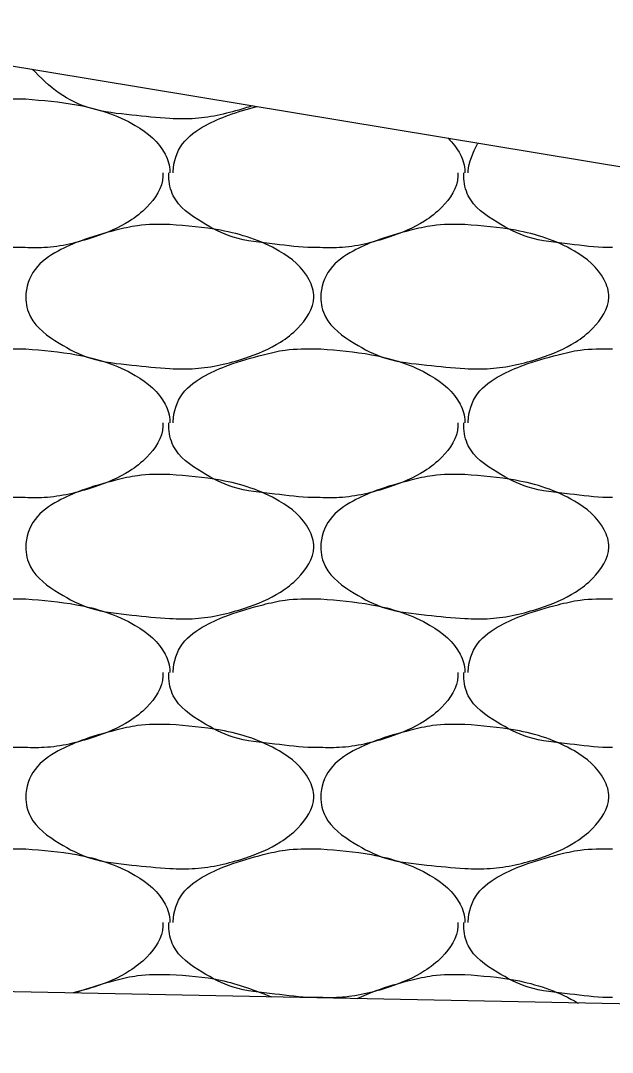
# Model space of a CAD drawing. Extents: x 1364961 to 1365294, y 367927 to 368034.
# Drawn here: x 1365066.455 to 1365067.482, y 367997.144 to 367998.936 of the extents above; entities that cross this region are included whole.
import ezdxf

# ---------------------------------------------------------------- set-up
doc = ezdxf.new("R2010")
doc.units = 0
doc.layers.add('Default', color=7, linetype='Continuous')

msp = doc.modelspace()

# ---------------------------------------------------------------- linework, layer by layer
at = {"layer": 'Default'}
for p, q in [((1365065.9662, 367998.9357), (1365084.7491, 367995.8256)), ((1365066.4582, 367998.7997), (1365066.4642, 367998.7997)), ((1365066.4582, 367998.3657), (1365066.4642, 367998.3657)), ((1365066.9702, 367998.3657), (1365066.9762, 367998.3657)), ((1365066.4582, 367997.9317), (1365066.4642, 367997.9317)), ((1365066.9702, 367997.9317), (1365066.9762, 367997.9317)), ((1365066.4582, 367997.4977), (1365066.4642, 367997.4977)), ((1365066.9702, 367997.4977), (1365066.9762, 367997.4977)), ((1365077.4832, 367997.0287), (1365056.9752, 367997.4387))]:
    msp.add_line(p, q, dxfattribs=at)
for points in [[(1365066.8572, 367998.7877), (1365066.8442, 367998.7837), (1365066.7582, 367998.7657), (1365066.7142, 367998.7657), (1365066.6482, 367998.7717), (1365066.5762, 367998.7837), (1365066.5222, 367998.8097), (1365066.4752, 367998.8517)], [(1365066.2102, 367998.6917), (1365066.2242, 367998.7217), (1365066.2642, 367998.7537), (1365066.3042, 367998.7717), (1365066.3642, 367998.7897), (1365066.4022, 367998.7977), (1365066.4582, 367998.7997)], [(1365066.4642, 367998.7997), (1365066.5522, 367998.7897), (1365066.6542, 367998.7537), (1365066.7062, 367998.7037), (1365066.7142, 367998.6737), (1365066.7142, 367998.6717)], [(1365066.7202, 367998.6717), (1365066.7202, 367998.6737), (1365066.7362, 367998.7217), (1365066.7762, 367998.7537), (1365066.8162, 367998.7717), (1365066.8652, 367998.7867)], [(1365067.1972, 367998.7317), (1365067.2182, 367998.7037), (1365067.2262, 367998.6737), (1365067.2262, 367998.6717)], [(1365067.2322, 367998.6717), (1365067.2322, 367998.6737), (1365067.2482, 367998.7217), (1365067.2492, 367998.7237)], [(1365066.7022, 367998.6717), (1365066.7022, 367998.6657), (1365066.6742, 367998.6117), (1365066.6442, 367998.5877), (1365066.5822, 367998.5597), (1365066.4962, 367998.5417), (1365066.4582, 367998.5417)], [(1365066.9702, 367998.5417), (1365066.9622, 367998.5417), (1365066.8962, 367998.5477), (1365066.8242, 367998.5597), (1365066.7702, 367998.5857), (1365066.7202, 367998.6317), (1365066.7122, 367998.6657), (1365066.7122, 367998.6717)], [(1365067.2142, 367998.6717), (1365067.2142, 367998.6657), (1365067.1862, 367998.6117), (1365067.1562, 367998.5877), (1365067.0942, 367998.5597), (1365067.0082, 367998.5417), (1365066.9702, 367998.5417)], [(1365067.4822, 367998.5417), (1365067.4742, 367998.5417), (1365067.4082, 367998.5477), (1365067.3362, 367998.5597), (1365067.2822, 367998.5857), (1365067.2322, 367998.6317), (1365067.2242, 367998.6657), (1365067.2242, 367998.6717)], [(1365066.4582, 367998.5417), (1365066.4502, 367998.5417), (1365066.3842, 367998.5477), (1365066.3122, 367998.5597), (1365066.2582, 367998.5857), (1365066.2512, 367998.5907)], [(1365066.7142, 367998.5817), (1365066.8022, 367998.5717), (1365066.9042, 367998.5357), (1365066.9562, 367998.4857), (1365066.9642, 367998.4557), (1365066.9362, 367998.4017), (1365066.9062, 367998.3777), (1365066.8442, 367998.3497), (1365066.7582, 367998.3317), (1365066.7142, 367998.3317), (1365066.6482, 367998.3377), (1365066.5762, 367998.3497), (1365066.5222, 367998.3757), (1365066.4722, 367998.4217), (1365066.4642, 367998.4557), (1365066.4802, 367998.5037), (1365066.5202, 367998.5357), (1365066.5602, 367998.5537), (1365066.6202, 367998.5717), (1365066.6582, 367998.5797), (1365066.7142, 367998.5817)], [(1365067.2262, 367998.5817), (1365067.3142, 367998.5717), (1365067.4162, 367998.5357), (1365067.4682, 367998.4857), (1365067.4762, 367998.4557), (1365067.4482, 367998.4017), (1365067.4182, 367998.3777), (1365067.3562, 367998.3497), (1365067.2702, 367998.3317), (1365067.2262, 367998.3317), (1365067.1602, 367998.3377), (1365067.0882, 367998.3497), (1365067.0342, 367998.3757), (1365066.9842, 367998.4217), (1365066.9762, 367998.4557), (1365066.9922, 367998.5037), (1365067.0322, 367998.5357), (1365067.0722, 367998.5537), (1365067.1322, 367998.5717), (1365067.1702, 367998.5797), (1365067.2262, 367998.5817)], [(1365066.2082, 367998.2377), (1365066.2082, 367998.2397), (1365066.2242, 367998.2877), (1365066.2642, 367998.3197), (1365066.3042, 367998.3377), (1365066.3642, 367998.3557), (1365066.4022, 367998.3637), (1365066.4582, 367998.3657)], [(1365066.4642, 367998.3657), (1365066.5522, 367998.3557), (1365066.6542, 367998.3197), (1365066.7062, 367998.2697), (1365066.7142, 367998.2397), (1365066.7142, 367998.2377)], [(1365066.7202, 367998.2377), (1365066.7202, 367998.2397), (1365066.7362, 367998.2877), (1365066.7762, 367998.3197), (1365066.8162, 367998.3377), (1365066.8762, 367998.3557), (1365066.9142, 367998.3637), (1365066.9702, 367998.3657)], [(1365066.9762, 367998.3657), (1365067.0642, 367998.3557), (1365067.1662, 367998.3197), (1365067.2182, 367998.2697), (1365067.2262, 367998.2397), (1365067.2262, 367998.2377)], [(1365067.2322, 367998.2377), (1365067.2322, 367998.2397), (1365067.2482, 367998.2877), (1365067.2882, 367998.3197), (1365067.3282, 367998.3377), (1365067.3882, 367998.3557), (1365067.4262, 367998.3637), (1365067.4822, 367998.3657)], [(1365066.4582, 367998.1077), (1365066.4502, 367998.1077), (1365066.3842, 367998.1137), (1365066.3122, 367998.1257), (1365066.2582, 367998.1517), (1365066.2082, 367998.1977), (1365066.2002, 367998.2317), (1365066.2002, 367998.2377)], [(1365066.7022, 367998.2377), (1365066.7022, 367998.2317), (1365066.6742, 367998.1777), (1365066.6442, 367998.1537), (1365066.5822, 367998.1257), (1365066.4962, 367998.1077), (1365066.4582, 367998.1077)], [(1365066.9702, 367998.1077), (1365066.9622, 367998.1077), (1365066.8962, 367998.1137), (1365066.8242, 367998.1257), (1365066.7702, 367998.1517), (1365066.7202, 367998.1977), (1365066.7122, 367998.2317), (1365066.7122, 367998.2377)], [(1365067.2142, 367998.2377), (1365067.2142, 367998.2317), (1365067.1862, 367998.1777), (1365067.1562, 367998.1537), (1365067.0942, 367998.1257), (1365067.0082, 367998.1077), (1365066.9702, 367998.1077)], [(1365067.4822, 367998.1077), (1365067.4742, 367998.1077), (1365067.4082, 367998.1137), (1365067.3362, 367998.1257), (1365067.2822, 367998.1517), (1365067.2322, 367998.1977), (1365067.2242, 367998.2317), (1365067.2242, 367998.2377)], [(1365066.7142, 367998.1477), (1365066.8022, 367998.1377), (1365066.9042, 367998.1017), (1365066.9562, 367998.0517), (1365066.9642, 367998.0217), (1365066.9362, 367997.9677), (1365066.9062, 367997.9437), (1365066.8442, 367997.9157), (1365066.7582, 367997.8977), (1365066.7142, 367997.8977), (1365066.6482, 367997.9037), (1365066.5762, 367997.9157), (1365066.5222, 367997.9417), (1365066.4722, 367997.9877), (1365066.4642, 367998.0217), (1365066.4802, 367998.0697), (1365066.5202, 367998.1017), (1365066.5602, 367998.1197), (1365066.6202, 367998.1377), (1365066.6582, 367998.1457), (1365066.7142, 367998.1477)], [(1365067.2262, 367998.1477), (1365067.3142, 367998.1377), (1365067.4162, 367998.1017), (1365067.4682, 367998.0517), (1365067.4762, 367998.0217), (1365067.4482, 367997.9677), (1365067.4182, 367997.9437), (1365067.3562, 367997.9157), (1365067.2702, 367997.8977), (1365067.2262, 367997.8977), (1365067.1602, 367997.9037), (1365067.0882, 367997.9157), (1365067.0342, 367997.9417), (1365066.9842, 367997.9877), (1365066.9762, 367998.0217), (1365066.9922, 367998.0697), (1365067.0322, 367998.1017), (1365067.0722, 367998.1197), (1365067.1322, 367998.1377), (1365067.1702, 367998.1457), (1365067.2262, 367998.1477)], [(1365066.2082, 367997.8037), (1365066.2082, 367997.8057), (1365066.2242, 367997.8537), (1365066.2642, 367997.8857), (1365066.3042, 367997.9037), (1365066.3642, 367997.9217), (1365066.4022, 367997.9297), (1365066.4582, 367997.9317)], [(1365066.4642, 367997.9317), (1365066.5522, 367997.9217), (1365066.6542, 367997.8857), (1365066.7062, 367997.8357), (1365066.7142, 367997.8057), (1365066.7142, 367997.8037)], [(1365066.7202, 367997.8037), (1365066.7202, 367997.8057), (1365066.7362, 367997.8537), (1365066.7762, 367997.8857), (1365066.8162, 367997.9037), (1365066.8762, 367997.9217), (1365066.9142, 367997.9297), (1365066.9702, 367997.9317)], [(1365066.9762, 367997.9317), (1365067.0642, 367997.9217), (1365067.1662, 367997.8857), (1365067.2182, 367997.8357), (1365067.2262, 367997.8057), (1365067.2262, 367997.8037)], [(1365067.2322, 367997.8037), (1365067.2322, 367997.8057), (1365067.2482, 367997.8537), (1365067.2882, 367997.8857), (1365067.3282, 367997.9037), (1365067.3882, 367997.9217), (1365067.4262, 367997.9297), (1365067.4822, 367997.9317)], [(1365066.4582, 367997.6737), (1365066.4502, 367997.6737), (1365066.3842, 367997.6797), (1365066.3122, 367997.6917), (1365066.2582, 367997.7177), (1365066.2082, 367997.7637), (1365066.2002, 367997.7977), (1365066.2002, 367997.8037)], [(1365066.7022, 367997.8037), (1365066.7022, 367997.7977), (1365066.6742, 367997.7437), (1365066.6442, 367997.7197), (1365066.5822, 367997.6917), (1365066.4962, 367997.6737), (1365066.4582, 367997.6737)], [(1365066.9702, 367997.6737), (1365066.9622, 367997.6737), (1365066.8962, 367997.6797), (1365066.8242, 367997.6917), (1365066.7702, 367997.7177), (1365066.7202, 367997.7637), (1365066.7122, 367997.7977), (1365066.7122, 367997.8037)], [(1365067.2142, 367997.8037), (1365067.2142, 367997.7977), (1365067.1862, 367997.7437), (1365067.1562, 367997.7197), (1365067.0942, 367997.6917), (1365067.0082, 367997.6737), (1365066.9702, 367997.6737)], [(1365067.4822, 367997.6737), (1365067.4742, 367997.6737), (1365067.4082, 367997.6797), (1365067.3362, 367997.6917), (1365067.2822, 367997.7177), (1365067.2322, 367997.7637), (1365067.2242, 367997.7977), (1365067.2242, 367997.8037)], [(1365066.7142, 367997.7137), (1365066.8022, 367997.7037), (1365066.9042, 367997.6677), (1365066.9562, 367997.6177), (1365066.9642, 367997.5877), (1365066.9362, 367997.5337), (1365066.9062, 367997.5097), (1365066.8442, 367997.4817), (1365066.7582, 367997.4637), (1365066.7142, 367997.4637), (1365066.6482, 367997.4697), (1365066.5762, 367997.4817), (1365066.5222, 367997.5077), (1365066.4722, 367997.5537), (1365066.4642, 367997.5877), (1365066.4802, 367997.6357), (1365066.5202, 367997.6677), (1365066.5602, 367997.6857), (1365066.6202, 367997.7037), (1365066.6582, 367997.7117), (1365066.7142, 367997.7137)], [(1365067.2262, 367997.7137), (1365067.3142, 367997.7037), (1365067.4162, 367997.6677), (1365067.4682, 367997.6177), (1365067.4762, 367997.5877), (1365067.4482, 367997.5337), (1365067.4182, 367997.5097), (1365067.3562, 367997.4817), (1365067.2702, 367997.4637), (1365067.2262, 367997.4637), (1365067.1602, 367997.4697), (1365067.0882, 367997.4817), (1365067.0342, 367997.5077), (1365066.9842, 367997.5537), (1365066.9762, 367997.5877), (1365066.9922, 367997.6357), (1365067.0322, 367997.6677), (1365067.0722, 367997.6857), (1365067.1322, 367997.7037), (1365067.1702, 367997.7117), (1365067.2262, 367997.7137)], [(1365066.2082, 367997.3697), (1365066.2082, 367997.3717), (1365066.2242, 367997.4197), (1365066.2642, 367997.4517), (1365066.3042, 367997.4697), (1365066.3642, 367997.4877), (1365066.4022, 367997.4957), (1365066.4582, 367997.4977)], [(1365066.4642, 367997.4977), (1365066.5522, 367997.4877), (1365066.6542, 367997.4517), (1365066.7062, 367997.4017), (1365066.7142, 367997.3717), (1365066.7142, 367997.3697)], [(1365066.7202, 367997.3697), (1365066.7202, 367997.3717), (1365066.7362, 367997.4197), (1365066.7762, 367997.4517), (1365066.8162, 367997.4697), (1365066.8762, 367997.4877), (1365066.9142, 367997.4957), (1365066.9702, 367997.4977)], [(1365066.9762, 367997.4977), (1365067.0642, 367997.4877), (1365067.1662, 367997.4517), (1365067.2182, 367997.4017), (1365067.2262, 367997.3717), (1365067.2262, 367997.3697)], [(1365067.2322, 367997.3697), (1365067.2322, 367997.3717), (1365067.2482, 367997.4197), (1365067.2882, 367997.4517), (1365067.3282, 367997.4697), (1365067.3882, 367997.4877), (1365067.4262, 367997.4957), (1365067.4822, 367997.4977)], [(1365066.7022, 367997.3697), (1365066.7022, 367997.3637), (1365066.6742, 367997.3097), (1365066.6442, 367997.2857), (1365066.5822, 367997.2577), (1365066.5462, 367997.2477)], [(1365066.9702, 367997.2397), (1365066.9622, 367997.2397), (1365066.8962, 367997.2457), (1365066.8242, 367997.2577), (1365066.7702, 367997.2837), (1365066.7202, 367997.3297), (1365066.7122, 367997.3637), (1365066.7122, 367997.3697)], [(1365067.2142, 367997.3697), (1365067.2142, 367997.3637), (1365067.1862, 367997.3097), (1365067.1562, 367997.2857), (1365067.0942, 367997.2577), (1365067.0082, 367997.2397), (1365066.9702, 367997.2397)], [(1365067.4822, 367997.2397), (1365067.4742, 367997.2397), (1365067.4082, 367997.2457), (1365067.3362, 367997.2577), (1365067.2822, 367997.2837), (1365067.2322, 367997.3297), (1365067.2242, 367997.3637), (1365067.2242, 367997.3697)], [(1365066.5482, 367997.2477), (1365066.5602, 367997.2517), (1365066.6202, 367997.2697), (1365066.6582, 367997.2777), (1365066.7142, 367997.2797)], [(1365066.7142, 367997.2797), (1365066.8022, 367997.2697), (1365066.8912, 367997.2407)], [(1365067.0392, 367997.2377), (1365067.0722, 367997.2517), (1365067.1322, 367997.2697), (1365067.1702, 367997.2777), (1365067.2262, 367997.2797)], [(1365067.2262, 367997.2797), (1365067.3142, 367997.2697), (1365067.4162, 367997.2337), (1365067.4232, 367997.2297)]]:
    msp.add_spline(points, degree=3, dxfattribs=at)

doc.saveas('drawing.dxf')
